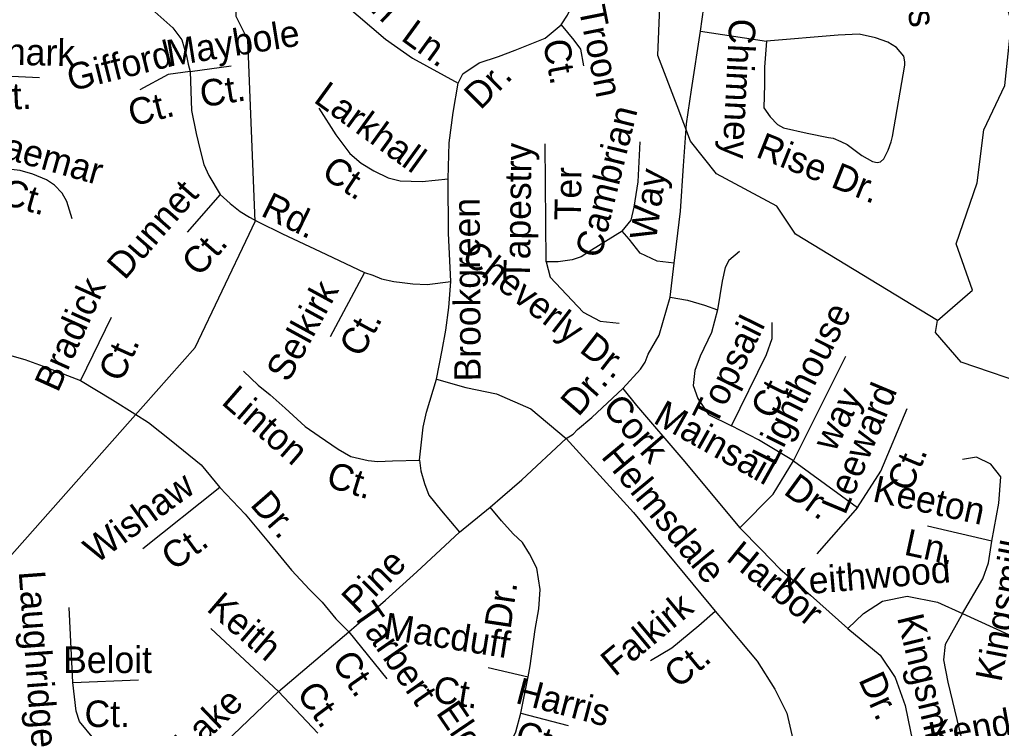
# Model space of a CAD drawing. Extents: x 2001466 to 2224147, y 644118 to 847247.
# Drawn here: x 2056321 to 2059834, y 730386 to 732922 of the extents above; entities that cross this region are included whole.
import ezdxf

# ---------------------------------------------------------------- set-up
doc = ezdxf.new("R2010")
doc.units = 0
for name, color, linetype in [('Exist Hydrographic Creek Single Shore', 7, 'Continuous'), ('Exist Hydrographic Misc Water Feature', 7, 'Continuous'), ('Exist Road Non-System Type 51', 7, 'Continuous'), ('Exist Road Non-System Type 51 Label', 7, 'Continuous')]:
    doc.layers.add(name, color=color, linetype=linetype)

msp = doc.modelspace()

# ---------------------------------------------------------------- linework, layer by layer
at = {"layer": 'Exist Hydrographic Creek Single Shore'}
for points in [[(2059606.1, 731845.3), (2059731.2, 731954.3), (2059672.1, 732119.6), (2059747.2, 732337.9), (2059771.1, 732527.7), (2059846, 732686.9), (2059871, 732912.8), (2059753.1, 733322), (2059570, 733562), (2059528.2, 733671.1), (2059569.2, 733913.1), (2059568.1, 734270.7), (2059643, 734410.3), (2059784.1, 734545.2), (2059788.7, 734606.8)], [(2057142.2, 732154.4), (2057164.1, 732200.3), (2057138.1, 732850.5), (2057096, 732933.3), (2057104, 733189.1)], [(2056716.1, 731485.9), (2056949, 731748.7), (2057142.2, 732154.4)], [(2060073, 731530.6), (2059956.1, 731605.2), (2059690.1, 731696), (2059598.1, 731802.8), (2059606.1, 731845.3)], [(2056596.6, 729770.5), (2056502.2, 729822), (2056377.1, 729949.2), (2056185.2, 730238.6), (2056168.2, 730380), (2056243, 730496.7), (2056250.2, 730880.4), (2056275, 730988.1), (2056716.1, 731485.9)]]:
    msp.add_lwpolyline(points, dxfattribs=at)
at = {"layer": 'Exist Hydrographic Misc Water Feature'}
for points in [[(2058673.6, 732614), (2058605, 732794.3), (2058612, 732968), (2058654, 733036.1), (2058562.2, 733392.3), (2058528.1, 733668.6), (2058603.2, 733801.6), (2058594.1, 734100.3), (2058558, 734176.6)], [(2059606.1, 731845.3), (2059097.1, 732154.3), (2059031.1, 732254.1), (2058814.2, 732370.1), (2058722.1, 732486.7), (2058673.6, 732614)]]:
    msp.add_lwpolyline(points, dxfattribs=at)
at = {"layer": 'Exist Road Non-System Type 51'}
for p, q in [((2058757.1, 732880.7), (2058993.7, 732844.9)), ((2056930.8, 732736.8), (2057078.1, 732756.8)), ((2056185, 732725.6), (2056392.3, 732715.4)), ((2058205, 732054.9), (2058201.4, 732478.2)), ((2057038.1, 732296.6), (2056919.9, 732162)), ((2058649.5, 731929.3), (2058663.8, 732050.6)), ((2057554.6, 732017.8), (2057431.7, 731787.4)), ((2056648.7, 731856.5), (2056538.6, 731631.2)), ((2059090.5, 731343.2), (2059277.9, 731718.3)), ((2059090.5, 731343.2), (2059319.6, 731176.4)), ((2057037.7, 731247.1), (2056761.2, 731028.1)), ((2057894.9, 731087.3), (2058004.9, 731176.9)), ((2059319.6, 731176.4), (2059173.8, 731009.7)), ((2059800.3, 731055.5), (2059569.5, 731108.7)), ((2056511, 730549.5), (2056498.2, 730818.4)), ((2059694.5, 730796.1), (2059970.5, 730671.1)), ((2057246.8, 730517.8), (2057005.6, 730742.9)), ((2057246.8, 730517.8), (2057498.7, 730731.4)), ((2057498.7, 730731.4), (2057634.4, 730562.3)), ((2057997.3, 730603.8), (2058140.6, 730570.5)), ((2056511, 730549.5), (2056746.4, 730559.8)), ((2058115, 730439.9), (2058140.6, 730570.5)), ((2057246.8, 730517.8), (2057387.7, 730368.7)), ((2058115, 730439.9), (2058283.9, 730396.3))]:
    msp.add_line(p, q, dxfattribs=at)
for points in [[(2057260.9, 733712.2), (2057246.4, 733553.9), (2057259.5, 733425.1), (2057275.9, 733319.6), (2057306.8, 733210.5), (2057348.6, 733139.5), (2057483.1, 732977.3), (2057630.3, 732851.8), (2057726.7, 732784.5), (2057890.3, 732695.3)], [(2056385.1, 733322.6), (2056467.3, 733233.4), (2056665.4, 733064.2), (2056783.6, 732969.6), (2056869, 732893.2), (2056901.7, 732849.6), (2056918.1, 732793.2), (2056923.5, 732762.3), (2056930.8, 732736.8)], [(2058757.1, 732880.7), (2058775, 733011.3), (2058796.5, 733168.4)], [(2058258.4, 732903.8), (2058282.1, 732938.4), (2058300.2, 732980.2), (2058309.3, 733040.2)], [(2058034.8, 732790.6), (2058094.8, 732812.5), (2058202.1, 732856.5), (2058258.4, 732903.8)], [(2058258.4, 732903.8), (2058303.9, 732849.2), (2058327.5, 732816.5), (2058338.4, 732756.4)], [(2058706.9, 732549.3), (2058724.8, 732671.2), (2058757.1, 732880.7)], [(2058993.7, 732844.9), (2058986.5, 732751.6), (2058986.5, 732690.6), (2058984.2, 732606.7), (2059006.8, 732573.9), (2059032.6, 732547.4), (2059054.7, 732535.2), (2059139.6, 732515.9), (2059215.4, 732500.5), (2059232.2, 732497.5), (2059259.5, 732486.5), (2059282.9, 732474.8), (2059334.3, 732435.4), (2059372.7, 732414.3), (2059389.7, 732410.9), (2059401.4, 732413.2), (2059413.9, 732423.7), (2059428.7, 732455.3), (2059439.8, 732484.7), (2059445.1, 732503.7), (2059488.8, 732758.8), (2059489.1, 732770.9), (2059484.9, 732791.6), (2059471.6, 732807.2), (2059459.2, 732822.8), (2059428, 732841.7), (2059383.8, 732857), (2059324.7, 732870.5), (2059250.3, 732866.9), (2058993.7, 732844.9)], [(2057890.3, 732695.3), (2057906.7, 732728.1), (2057965.7, 732767.4), (2058034.8, 732790.6)], [(2056930.8, 732736.8), (2056852.6, 732725.9), (2056750.8, 732671.3)], [(2056930.8, 732736.8), (2056936.3, 732596.7), (2056952.6, 732514.9), (2056967.2, 732454.8), (2056979.9, 732403.9), (2056998.1, 732363.9), (2057038.1, 732296.6)], [(2057853.9, 732351.9), (2057857.6, 732481), (2057872.1, 732590.2), (2057890.3, 732695.3)], [(2057392.2, 732605.1), (2057452.2, 732510.5), (2057503.1, 732443.2), (2057543.1, 732408.6), (2057588.5, 732381.3), (2057639.4, 732355.9), (2057683.1, 732345), (2057761.2, 732343.1), (2057853.9, 732351.9)], [(2058663.8, 732050.6), (2058671, 732118.8), (2058685.4, 732237.2), (2058696.1, 732398.6), (2058706.9, 732549.3)], [(2058477.4, 732165.4), (2058509.7, 732204.9), (2058520.4, 732251.5), (2058534.8, 732341.2), (2058542, 732484.7)], [(2056508.7, 732208.8), (2056490, 732271.1), (2056472.6, 732301.5), (2056445.2, 732330.1), (2056417.6, 732348.6), (2056368, 732369.6), (2056322.3, 732382.6), (2056268.4, 732387.7), (2056164.5, 732395.8)], [(2057864.2, 731984.6), (2057855.8, 732157.6), (2057853.9, 732351.9)], [(2057038.1, 732296.6), (2057074.1, 732264.6), (2057110.4, 732235.5), (2057143.1, 732215.4)], [(2057143.1, 732215.4), (2057174.1, 732199.1), (2057261.3, 732155.4), (2057395.9, 732092.1), (2057554.6, 732017.8)], [(2058477.4, 732165.4), (2058367.6, 732097.4), (2058330.4, 732072.8), (2058298.2, 732062.1), (2058248, 732054.9), (2058222.9, 732054.9), (2058205, 732054.9)], [(2058663.8, 732050.6), (2058602.9, 732057.8), (2058542, 732086.5), (2058502.5, 732136.7), (2058477.4, 732165.4)], [(2058897, 732092.1), (2058859.1, 732059.6), (2058845.5, 732035.2), (2058834.7, 731986.4), (2058818.4, 731883.3)], [(2058205, 732054.9), (2058219.3, 732001.1), (2058337.6, 731875.5), (2058398.6, 731843.3), (2058466.7, 731836.1)], [(2057554.6, 732017.8), (2057585.3, 732007.6), (2057616, 731994.8), (2057659.5, 731984.6), (2057690.2, 731982), (2057728.6, 731976.9), (2057779.8, 731974.3), (2057864.2, 731984.6)], [(2057813, 731635.3), (2057833.5, 731738.7), (2057846.3, 731810.4), (2057856.5, 731892.4), (2057864.2, 731984.6)], [(2058479.7, 731601.7), (2058543.2, 731671), (2058559.2, 731696.6), (2058570.6, 731724.9), (2058610.1, 731793), (2058649.5, 731929.3)], [(2058649.5, 731929.3), (2058710.4, 731918.6), (2058771.4, 731900.6), (2058818.4, 731883.3)], [(2058818.4, 731883.3), (2058796.7, 731802), (2058756.1, 731717.9), (2058737.1, 731666.4), (2058731.7, 731612.2), (2058748, 731566.1), (2058785.9, 731509.1), (2058868.2, 731468.7)], [(2058868.2, 731468.7), (2058993.2, 731724), (2059014, 731781.3), (2059014, 731838.6)], [(2056136.9, 731749), (2056267.4, 731725.9), (2056339, 731705.4), (2056405.6, 731682.4), (2056538.6, 731631.2)], [(2057122.4, 731664.6), (2057175.1, 731613.7), (2057217, 731579.1), (2057271.5, 731531.8), (2057342.4, 731466.3), (2057393.3, 731431.8), (2057460.6, 731384.5), (2057506, 731359), (2057567.8, 731344.5), (2057602.3, 731340.8), (2057655.1, 731342.6), (2057751.6, 731345.9)], [(2056538.6, 731631.2), (2056653.8, 731562), (2056733.1, 731510.8)], [(2057751.6, 731345.9), (2057764.4, 731463.7), (2057777.2, 731517.5), (2057813, 731635.3), (2057917.9, 731605.6), (2058028, 731582.5), (2058150.8, 731528.7), (2058276.3, 731422.5)], [(2058276.3, 731422.5), (2058301.8, 731439.1), (2058317.3, 731454.9), (2058368.2, 731497.9), (2058479.7, 731601.7)], [(2058479.7, 731601.7), (2058528.1, 731541.1), (2058694.7, 731348.4), (2058897.8, 731103.5)], [(2056733.1, 731510.8), (2056781.8, 731480.1), (2056863.6, 731416.1), (2056971.1, 731329), (2057037.7, 731247.1)], [(2059319.6, 731176.4), (2059402.9, 731306.7), (2059496.6, 731530.7)], [(2059090.5, 731343.2), (2058965, 731418.5), (2058868.2, 731468.7)], [(2058004.9, 731176.9), (2058048.4, 731215.3), (2058117.7, 731275.6), (2058276.3, 731422.5)], [(2058276.3, 731422.5), (2058517.3, 731158.5), (2058821.9, 730791.2), (2058829.8, 730781.3)], [(2057751.6, 731345.9), (2057756.7, 731307.5), (2057769.5, 731261.4), (2057784.9, 731220.4), (2057830.9, 731164.1), (2057894.9, 731087.3)], [(2058897.8, 731103.5), (2059017.6, 731223.3), (2059090.5, 731343.2)], [(2059800.3, 731055.5), (2059825.4, 731191.8), (2059831.9, 731286.4), (2059796.7, 731331.2), (2059745.5, 731356.8), (2059694.5, 731348.4)], [(2057037.7, 731247.1), (2057127.7, 731151.8), (2057217.3, 731044.3), (2057294.1, 730952.1), (2057358, 730882.9), (2057404.1, 730836.8), (2057452.7, 730777.9), (2057498.7, 730731.4)], [(2058140.6, 730570.5), (2058148.2, 730608.9), (2058166.2, 730739.5), (2058179, 730813.8), (2058184.1, 730882.9), (2058171.3, 730959.2), (2058145.7, 731010.5), (2058120.1, 731051.4), (2058086.8, 731082.2), (2058045.9, 731128.3), (2058004.9, 731176.9)], [(2057498.7, 730731.4), (2057553.3, 730778.7), (2057629.6, 730844.2), (2057742.3, 730946.1), (2057894.9, 731087.3)], [(2058897.8, 731103.5), (2058974.9, 731025.3), (2059042, 730954.9), (2059150.8, 730862.1), (2059285.1, 730743.1)], [(2059694.5, 730796.1), (2059767.4, 730921.2), (2059788.2, 730978.5), (2059800.3, 731055.5)], [(2059285.1, 730743.1), (2059340.4, 730796.1), (2059409.1, 730840.5), (2059496.6, 730858.6), (2059606, 730837.8), (2059694.5, 730796.1)], [(2058578.4, 730628.5), (2058655.1, 730673.3), (2058751, 730753.3), (2058810.3, 730805.2)], [(2058829.8, 730781.3), (2058960.3, 730625.5), (2059022.9, 730525.3), (2059066.5, 730440.4), (2059084, 730362.8), (2059113.6, 730211.2), (2059133, 730106.4)], [(2059694.5, 730796.1), (2059633.6, 730685.5), (2059627.2, 730631.1), (2059642.4, 730551.3), (2059715.3, 730249.1)], [(2059285.1, 730743.1), (2059400.2, 730647.1), (2059454.5, 730567.1), (2059489.7, 730467.9), (2059509.3, 730374.3), (2059535.4, 730249.5), (2059550.4, 730181.4)], [(2056897.4, 730160.8), (2056838.6, 730189), (2056644.8, 730305.5), (2056586.7, 730348.2), (2056535.4, 730409.8), (2056523.5, 730447.4), (2056511, 730549.5)], [(2056906.4, 730156.7), (2056940.5, 730206.3), (2056959.3, 730226.8), (2056993, 730268), (2057027.8, 730307.3), (2057084.9, 730362.1), (2057246.8, 730517.8)], [(2057941, 730153.1), (2057974.2, 730186.4), (2058010.1, 730222.3), (2058040.8, 730263.2), (2058063.8, 730299.1), (2058081.7, 730340.1), (2058097.1, 730373.4), (2058115, 730439.9)]]:
    msp.add_lwpolyline(points, dxfattribs=at)

# ---------------------------------------------------------------- texts
at = {"layer": 'Exist Road Non-System Type 51 Label'}
for s, rotation, p in [('James', 276.7059, (2059463.9, 733262.7)), ('Carron', 316.5378, (2057343.3, 733172.9)), ('Troon', 281.3172, (2058321.2, 732963.5)), ('Maybole', 9.1338, (2056854.5, 732753.9)), ('Ln.', 323.9587, (2057681.7, 732851.4)), ('Chimney', 267.2155, (2058860.8, 732927.9)), ('Lanark', 358.6632, (2056129.9, 732764.3)), ('Gifford', 13.9521, (2056504.1, 732665.3)), ('Ct.', 280.5682, (2058193, 732843.9)), ('Dr.', 45.0155, (2057969.8, 732596.3)), ('Ct.', 9.1338, (2056974.1, 732608)), ('Larkhall', 324.0763, (2057368.8, 732629.7)), ('Ct.', 2.5104, (2056203.4, 732596.5)), ('Ct.', 13.9521, (2056723.1, 732539.6)), ('Cambrian', 76.0595, (2058400.2, 732064.8)), ('Braemar', 344.2111, (2056134.1, 732462.1)), ('Rise Dr.', 338.1927, (2058951.2, 732432.4)), ('Tapestry', 89.31, (2058147, 731986.5)), ('Ct.', 326.2984, (2057396.1, 732362.6)), ('Ter', 89.31, (2058329.6, 732203.7)), ('Way', 81.5775, (2058597.8, 732129.1)), ('Ct.', 344.2111, (2056248.6, 732265.1)), ('Dunnet', 48.7798, (2056696.7, 731986.9)), ('Rd.', 334.053, (2057180, 732222.1)), ('Brookgreen', 90.4005, (2057971.4, 731627.6)), ('Ct.', 48.7798, (2056963.7, 731998.1)), ('Cheverly Dr.', 322.212, (2057895.9, 732064.3)), ('Bradick', 65.7832, (2056457.5, 731584.5)), ('Selkirk', 61.3238, (2057282.1, 731620.1)), ('Lighthouse', 63.4467, (2059022.1, 731321.7)), ('Topsail', 63.916, (2058811.3, 731463.8)), ('Ct.', 61.3238, (2057543, 731708.8)), ('Ct.', 65.7832, (2056685.8, 731620.6)), ('Dr.', 48.7935, (2058320.3, 731497.6)), ('Linton', 319.0204, (2057039, 731548.8)), ('Ct.', 63.916, (2059018.2, 731486.6)), ('Leeward', 67.2959, (2059274.9, 731146)), ('way', 63.4467, (2059238.1, 731371.5)), ('Cork', 310.8409, (2058402.3, 731530.2)), ('Mainsail', 330.7479, (2058584.2, 731481.3)), ('Helmsdale', 309.6628, (2058398.6, 731357)), ('Kingsmill     Rd.', 79.12, (2059833.8, 730548.3)), ('Ct.', 67.2959, (2059508.9, 731227.1)), ('Ct.', 342.8868, (2057413.2, 731252.5)), ('Wishaw', 35.9368, (2056594.7, 730972.6)), ('Dr.', 323.9587, (2059050.6, 731227.2)), ('Keeton', 347.7291, (2059369.6, 731198.9)), ('Dr.', 311.1184, (2057142.6, 731184.6)), ('Ct.', 35.9368, (2056872.4, 730946.9)), ('Ln.', 347.7291, (2059482.1, 731008)), ('Harbor', 320.9948, (2058845, 730989.5)), ('Pine', 44.8895, (2057530.8, 730790.6)), ('Keithwood', 4.7654, (2059064, 730859.5)), ('Laughridge', 274.3137, (2056317.3, 730946.5)), ('Keith', 319.3843, (2056986.1, 730809)), ('Dr.', 81.4735, (2058077.6, 730738)), ('Tarbert', 304.9864, (2057508, 730795.2)), ('Falkirk', 39.648, (2058451, 730568)), ('Macduff', 351.0135, (2057620.1, 730706.9)), ('Kingsmill', 283.5637, (2059460.3, 730782.5)), ('Ct.', 39.648, (2058677.2, 730524.9)), ('Ct.', 304.9864, (2057434.4, 730622.3)), ('Dr.', 294.2218, (2059321.4, 730560.1)), ('Ct.', 351.0135, (2057796.3, 730480.9)), ('Harris', 345.2922, (2058091.5, 730477.2)), ('Lake', 43.8265, (2056928.6, 730280.3)), ('Ct.', 306.5588, (2057308.5, 730509.5)), ('Elgin', 304.1403, (2057808.7, 730441.7)), ('Kendlewick', 10.3102, (2059583.9, 730311.6)), ('Ct.', 345.2922, (2058088.6, 730323.2))]:
    msp.add_text(s, height=95, rotation=rotation, dxfattribs=at).set_placement(p)
for s, p in [('Beloit', (2056476.6, 730583.7)), ('Ct.', (2056553.3, 730390.3))]:
    msp.add_text(s, height=95, dxfattribs=at).set_placement(p)

doc.saveas('drawing.dxf')
